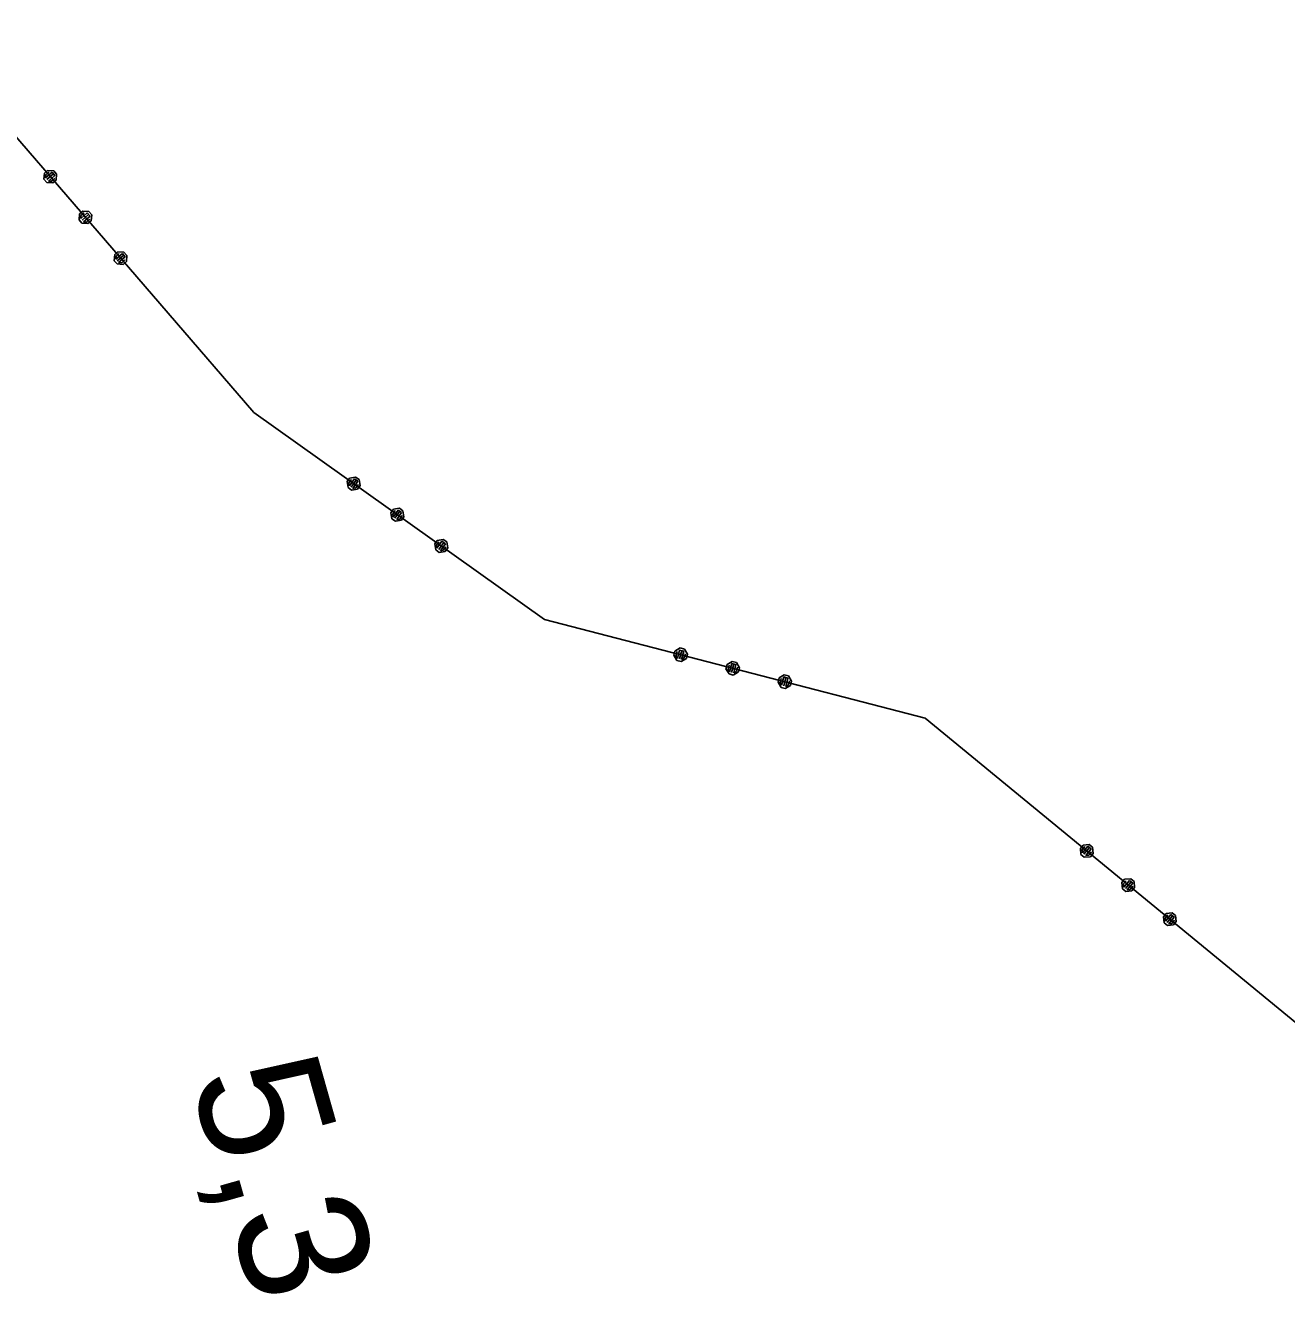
# Model space of a CAD drawing. Extents: x -866402 to -860377, y -1041908 to -1038598.
# Drawn here: x -864876.8 to -864818.1, y -1041008.9 to -1040949.8 of the extents above; entities that cross this region are included whole.
import ezdxf

# ---------------------------------------------------------------- set-up
doc = ezdxf.new("R2010")
doc.units = 0
doc.layers.add('Vrstva 1', color=7, linetype='Continuous')
doc.layers.add('Vrstva 7', color=7, linetype='Continuous')

msp = doc.modelspace()

# ---------------------------------------------------------------- linework, layer by layer
at = {"layer": 'Vrstva 1'}
for p, q in [((-864881.68, -1040949.76), (-864866.15, -1040967.76)), ((-864881.68, -1040949.76), (-864866.15, -1040967.76)), ((-864875.905, -1040956.911), (-864875.885, -1040956.629)), ((-864875.905, -1040956.911), (-864875.885, -1040956.629)), ((-864875.885, -1040956.629), (-864875.733, -1040956.498)), ((-864875.885, -1040956.629), (-864875.733, -1040956.498)), ((-864875.83, -1040956.846), (-864875.527, -1040956.585)), ((-864875.83, -1040956.846), (-864875.527, -1040956.585)), ((-864875.819, -1040956.705), (-864875.83, -1040956.846)), ((-864875.819, -1040956.705), (-864875.83, -1040956.846)), ((-864875.668, -1040956.574), (-864875.819, -1040956.705)), ((-864875.668, -1040956.574), (-864875.819, -1040956.705)), ((-864875.462, -1040956.66), (-864875.764, -1040956.922)), ((-864875.462, -1040956.66), (-864875.764, -1040956.922)), ((-864875.733, -1040956.498), (-864875.451, -1040956.519)), ((-864875.733, -1040956.498), (-864875.451, -1040956.519)), ((-864875.396, -1040956.736), (-864875.699, -1040956.997)), ((-864875.396, -1040956.736), (-864875.699, -1040956.997)), ((-864875.527, -1040956.585), (-864875.396, -1040956.736)), ((-864875.527, -1040956.585), (-864875.396, -1040956.736)), ((-864875.451, -1040956.519), (-864875.32, -1040956.671)), ((-864875.451, -1040956.519), (-864875.32, -1040956.671)), ((-864875.32, -1040956.671), (-864875.341, -1040956.953)), ((-864875.32, -1040956.671), (-864875.341, -1040956.953)), ((-864875.775, -1040957.063), (-864875.905, -1040956.911)), ((-864875.775, -1040957.063), (-864875.905, -1040956.911)), ((-864875.493, -1040957.083), (-864875.775, -1040957.063)), ((-864875.493, -1040957.083), (-864875.775, -1040957.063)), ((-864875.699, -1040956.997), (-864875.558, -1040957.008)), ((-864875.699, -1040956.997), (-864875.558, -1040957.008)), ((-864875.558, -1040957.008), (-864875.407, -1040956.877)), ((-864875.558, -1040957.008), (-864875.407, -1040956.877)), ((-864875.341, -1040956.953), (-864875.493, -1040957.083)), ((-864875.341, -1040956.953), (-864875.493, -1040957.083)), ((-864874.272, -1040958.804), (-864874.252, -1040958.522)), ((-864874.272, -1040958.804), (-864874.252, -1040958.522)), ((-864874.252, -1040958.522), (-864874.1, -1040958.391)), ((-864874.252, -1040958.522), (-864874.1, -1040958.391)), ((-864874.197, -1040958.739), (-864873.894, -1040958.477)), ((-864874.197, -1040958.739), (-864873.894, -1040958.477)), ((-864874.035, -1040958.467), (-864874.186, -1040958.598)), ((-864874.035, -1040958.467), (-864874.186, -1040958.598)), ((-864873.828, -1040958.553), (-864874.131, -1040958.814)), ((-864873.828, -1040958.553), (-864874.131, -1040958.814)), ((-864874.1, -1040958.391), (-864873.818, -1040958.412)), ((-864874.1, -1040958.391), (-864873.818, -1040958.412)), ((-864873.894, -1040958.477), (-864873.763, -1040958.629)), ((-864873.894, -1040958.477), (-864873.763, -1040958.629)), ((-864873.818, -1040958.412), (-864873.687, -1040958.564)), ((-864873.818, -1040958.412), (-864873.687, -1040958.564)), ((-864874.142, -1040958.955), (-864874.272, -1040958.804)), ((-864874.142, -1040958.955), (-864874.272, -1040958.804)), ((-864874.186, -1040958.598), (-864874.197, -1040958.739)), ((-864874.186, -1040958.598), (-864874.197, -1040958.739)), ((-864873.86, -1040958.976), (-864874.142, -1040958.955)), ((-864873.86, -1040958.976), (-864874.142, -1040958.955)), ((-864873.763, -1040958.629), (-864874.066, -1040958.89)), ((-864873.763, -1040958.629), (-864874.066, -1040958.89)), ((-864874.066, -1040958.89), (-864873.925, -1040958.901)), ((-864874.066, -1040958.89), (-864873.925, -1040958.901)), ((-864873.925, -1040958.901), (-864873.773, -1040958.77)), ((-864873.925, -1040958.901), (-864873.773, -1040958.77)), ((-864873.708, -1040958.846), (-864873.86, -1040958.976)), ((-864873.708, -1040958.846), (-864873.86, -1040958.976)), ((-864873.687, -1040958.564), (-864873.708, -1040958.846)), ((-864873.687, -1040958.564), (-864873.708, -1040958.846)), ((-864872.618, -1040960.415), (-864872.467, -1040960.284)), ((-864872.618, -1040960.415), (-864872.467, -1040960.284)), ((-864872.467, -1040960.284), (-864872.185, -1040960.305)), ((-864872.467, -1040960.284), (-864872.185, -1040960.305)), ((-864872.185, -1040960.305), (-864872.054, -1040960.456)), ((-864872.185, -1040960.305), (-864872.054, -1040960.456)), ((-864872.639, -1040960.697), (-864872.618, -1040960.415)), ((-864872.639, -1040960.697), (-864872.618, -1040960.415)), ((-864872.509, -1040960.848), (-864872.639, -1040960.697)), ((-864872.509, -1040960.848), (-864872.639, -1040960.697)), ((-864872.563, -1040960.632), (-864872.261, -1040960.37)), ((-864872.563, -1040960.632), (-864872.261, -1040960.37)), ((-864872.553, -1040960.491), (-864872.563, -1040960.632)), ((-864872.553, -1040960.491), (-864872.563, -1040960.632)), ((-864872.402, -1040960.36), (-864872.553, -1040960.491)), ((-864872.402, -1040960.36), (-864872.553, -1040960.491)), ((-864872.226, -1040960.869), (-864872.509, -1040960.848)), ((-864872.226, -1040960.869), (-864872.509, -1040960.848)), ((-864872.195, -1040960.446), (-864872.498, -1040960.707)), ((-864872.195, -1040960.446), (-864872.498, -1040960.707)), ((-864872.13, -1040960.522), (-864872.433, -1040960.783)), ((-864872.13, -1040960.522), (-864872.433, -1040960.783)), ((-864872.433, -1040960.783), (-864872.292, -1040960.793)), ((-864872.433, -1040960.783), (-864872.292, -1040960.793)), ((-864872.292, -1040960.793), (-864872.14, -1040960.663)), ((-864872.292, -1040960.793), (-864872.14, -1040960.663)), ((-864872.261, -1040960.37), (-864872.13, -1040960.522)), ((-864872.261, -1040960.37), (-864872.13, -1040960.522)), ((-864872.075, -1040960.738), (-864872.226, -1040960.869)), ((-864872.075, -1040960.738), (-864872.226, -1040960.869)), ((-864872.054, -1040960.456), (-864872.075, -1040960.738)), ((-864872.054, -1040960.456), (-864872.075, -1040960.738)), ((-864866.15, -1040967.76), (-864852.64, -1040977.38)), ((-864866.15, -1040967.76), (-864852.64, -1040977.38)), ((-864861.815, -1040970.969), (-864861.699, -1040970.806)), ((-864861.815, -1040970.969), (-864861.699, -1040970.806)), ((-864861.617, -1040970.864), (-864861.733, -1040971.027)), ((-864861.617, -1040970.864), (-864861.733, -1040971.027)), ((-864861.71, -1040971.166), (-864861.478, -1040970.84)), ((-864861.71, -1040971.166), (-864861.478, -1040970.84)), ((-864861.699, -1040970.806), (-864861.42, -1040970.759)), ((-864861.699, -1040970.806), (-864861.42, -1040970.759)), ((-864861.396, -1040970.898), (-864861.628, -1040971.224)), ((-864861.396, -1040970.898), (-864861.628, -1040971.224)), ((-864861.315, -1040970.956), (-864861.547, -1040971.282)), ((-864861.315, -1040970.956), (-864861.547, -1040971.282)), ((-864861.478, -1040970.84), (-864861.315, -1040970.956)), ((-864861.478, -1040970.84), (-864861.315, -1040970.956)), ((-864861.42, -1040970.759), (-864861.257, -1040970.875)), ((-864861.42, -1040970.759), (-864861.257, -1040970.875)), ((-864861.257, -1040970.875), (-864861.21, -1040971.154)), ((-864861.257, -1040970.875), (-864861.21, -1040971.154)), ((-864861.768, -1040971.248), (-864861.815, -1040970.969)), ((-864861.768, -1040971.248), (-864861.815, -1040970.969)), ((-864861.605, -1040971.364), (-864861.768, -1040971.248)), ((-864861.605, -1040971.364), (-864861.768, -1040971.248)), ((-864861.733, -1040971.027), (-864861.71, -1040971.166)), ((-864861.733, -1040971.027), (-864861.71, -1040971.166)), ((-864861.326, -1040971.317), (-864861.605, -1040971.364)), ((-864861.326, -1040971.317), (-864861.605, -1040971.364)), ((-864861.547, -1040971.282), (-864861.408, -1040971.259)), ((-864861.547, -1040971.282), (-864861.408, -1040971.259)), ((-864861.408, -1040971.259), (-864861.292, -1040971.096)), ((-864861.408, -1040971.259), (-864861.292, -1040971.096)), ((-864861.21, -1040971.154), (-864861.326, -1040971.317)), ((-864861.21, -1040971.154), (-864861.326, -1040971.317)), ((-864859.778, -1040972.419), (-864859.662, -1040972.256)), ((-864859.778, -1040972.419), (-864859.662, -1040972.256)), ((-864859.731, -1040972.698), (-864859.778, -1040972.419)), ((-864859.731, -1040972.698), (-864859.778, -1040972.419)), ((-864859.569, -1040972.814), (-864859.731, -1040972.698)), ((-864859.569, -1040972.814), (-864859.731, -1040972.698)), ((-864859.581, -1040972.314), (-864859.697, -1040972.477)), ((-864859.581, -1040972.314), (-864859.697, -1040972.477)), ((-864859.697, -1040972.477), (-864859.673, -1040972.616)), ((-864859.697, -1040972.477), (-864859.673, -1040972.616)), ((-864859.673, -1040972.616), (-864859.441, -1040972.291)), ((-864859.673, -1040972.616), (-864859.441, -1040972.291)), ((-864859.662, -1040972.256), (-864859.383, -1040972.209)), ((-864859.662, -1040972.256), (-864859.383, -1040972.209)), ((-864859.36, -1040972.349), (-864859.592, -1040972.674)), ((-864859.36, -1040972.349), (-864859.592, -1040972.674)), ((-864859.279, -1040972.407), (-864859.511, -1040972.732)), ((-864859.279, -1040972.407), (-864859.511, -1040972.732)), ((-864859.511, -1040972.732), (-864859.371, -1040972.709)), ((-864859.511, -1040972.732), (-864859.371, -1040972.709)), ((-864859.441, -1040972.291), (-864859.279, -1040972.407)), ((-864859.441, -1040972.291), (-864859.279, -1040972.407)), ((-864859.383, -1040972.209), (-864859.22, -1040972.325)), ((-864859.383, -1040972.209), (-864859.22, -1040972.325)), ((-864859.371, -1040972.709), (-864859.255, -1040972.546)), ((-864859.371, -1040972.709), (-864859.255, -1040972.546)), ((-864859.174, -1040972.604), (-864859.29, -1040972.767)), ((-864859.174, -1040972.604), (-864859.29, -1040972.767)), ((-864859.22, -1040972.325), (-864859.174, -1040972.604)), ((-864859.22, -1040972.325), (-864859.174, -1040972.604)), ((-864859.29, -1040972.767), (-864859.569, -1040972.814)), ((-864859.29, -1040972.767), (-864859.569, -1040972.814)), ((-864857.742, -1040973.869), (-864857.626, -1040973.706)), ((-864857.742, -1040973.869), (-864857.626, -1040973.706)), ((-864857.695, -1040974.148), (-864857.742, -1040973.869)), ((-864857.695, -1040974.148), (-864857.742, -1040973.869)), ((-864857.544, -1040973.764), (-864857.66, -1040973.927)), ((-864857.544, -1040973.764), (-864857.66, -1040973.927)), ((-864857.637, -1040974.067), (-864857.405, -1040973.741)), ((-864857.637, -1040974.067), (-864857.405, -1040973.741)), ((-864857.626, -1040973.706), (-864857.347, -1040973.659)), ((-864857.626, -1040973.706), (-864857.347, -1040973.659)), ((-864857.323, -1040973.799), (-864857.556, -1040974.125)), ((-864857.323, -1040973.799), (-864857.556, -1040974.125)), ((-864857.242, -1040973.857), (-864857.474, -1040974.183)), ((-864857.242, -1040973.857), (-864857.474, -1040974.183)), ((-864857.405, -1040973.741), (-864857.242, -1040973.857)), ((-864857.405, -1040973.741), (-864857.242, -1040973.857)), ((-864857.347, -1040973.659), (-864857.184, -1040973.775)), ((-864857.347, -1040973.659), (-864857.184, -1040973.775)), ((-864857.184, -1040973.775), (-864857.137, -1040974.054)), ((-864857.184, -1040973.775), (-864857.137, -1040974.054)), ((-864857.532, -1040974.264), (-864857.695, -1040974.148)), ((-864857.532, -1040974.264), (-864857.695, -1040974.148)), ((-864857.66, -1040973.927), (-864857.637, -1040974.067)), ((-864857.66, -1040973.927), (-864857.637, -1040974.067)), ((-864857.253, -1040974.217), (-864857.532, -1040974.264)), ((-864857.253, -1040974.217), (-864857.532, -1040974.264)), ((-864857.474, -1040974.183), (-864857.335, -1040974.159)), ((-864857.474, -1040974.183), (-864857.335, -1040974.159)), ((-864857.335, -1040974.159), (-864857.219, -1040973.996)), ((-864857.335, -1040974.159), (-864857.219, -1040973.996)), ((-864857.137, -1040974.054), (-864857.253, -1040974.217)), ((-864857.137, -1040974.054), (-864857.253, -1040974.217)), ((-864852.64, -1040977.38), (-864834.95, -1040981.96)), ((-864852.64, -1040977.38), (-864834.95, -1040981.96)), ((-864846.627, -1040979.039), (-864846.577, -1040978.846)), ((-864846.627, -1040979.039), (-864846.577, -1040978.846)), ((-864846.484, -1040979.283), (-864846.627, -1040979.039)), ((-864846.484, -1040979.283), (-864846.627, -1040979.039)), ((-864846.577, -1040978.846), (-864846.333, -1040978.702)), ((-864846.577, -1040978.846), (-864846.333, -1040978.702)), ((-864846.48, -1040978.871), (-864846.53, -1040979.065)), ((-864846.48, -1040978.871), (-864846.53, -1040979.065)), ((-864846.53, -1040979.065), (-864846.458, -1040979.186)), ((-864846.53, -1040979.065), (-864846.458, -1040979.186)), ((-864846.458, -1040979.186), (-864846.358, -1040978.799)), ((-864846.458, -1040979.186), (-864846.358, -1040978.799)), ((-864846.261, -1040978.824), (-864846.362, -1040979.211)), ((-864846.261, -1040978.824), (-864846.362, -1040979.211)), ((-864846.358, -1040978.799), (-864846.165, -1040978.849)), ((-864846.358, -1040978.799), (-864846.165, -1040978.849)), ((-864846.333, -1040978.702), (-864846.14, -1040978.752)), ((-864846.333, -1040978.702), (-864846.14, -1040978.752)), ((-864846.046, -1040979.19), (-864846.29, -1040979.333)), ((-864846.046, -1040979.19), (-864846.29, -1040979.333)), ((-864846.165, -1040978.849), (-864846.265, -1040979.237)), ((-864846.165, -1040978.849), (-864846.265, -1040979.237)), ((-864846.265, -1040979.237), (-864846.143, -1040979.165)), ((-864846.265, -1040979.237), (-864846.143, -1040979.165)), ((-864846.143, -1040979.165), (-864846.093, -1040978.971)), ((-864846.143, -1040979.165), (-864846.093, -1040978.971)), ((-864846.14, -1040978.752), (-864845.996, -1040978.996)), ((-864846.14, -1040978.752), (-864845.996, -1040978.996)), ((-864845.996, -1040978.996), (-864846.046, -1040979.19)), ((-864845.996, -1040978.996), (-864846.046, -1040979.19)), ((-864846.29, -1040979.333), (-864846.484, -1040979.283)), ((-864846.29, -1040979.333), (-864846.484, -1040979.283)), ((-864844.207, -1040979.666), (-864844.157, -1040979.472)), ((-864844.207, -1040979.666), (-864844.157, -1040979.472)), ((-864844.063, -1040979.91), (-864844.207, -1040979.666)), ((-864844.063, -1040979.91), (-864844.207, -1040979.666)), ((-864844.157, -1040979.472), (-864843.913, -1040979.329)), ((-864844.157, -1040979.472), (-864843.913, -1040979.329)), ((-864844.06, -1040979.498), (-864844.11, -1040979.691)), ((-864844.06, -1040979.498), (-864844.11, -1040979.691)), ((-864844.11, -1040979.691), (-864844.038, -1040979.813)), ((-864844.11, -1040979.691), (-864844.038, -1040979.813)), ((-864844.038, -1040979.813), (-864843.938, -1040979.426)), ((-864844.038, -1040979.813), (-864843.938, -1040979.426)), ((-864843.841, -1040979.451), (-864843.941, -1040979.838)), ((-864843.841, -1040979.451), (-864843.941, -1040979.838)), ((-864843.938, -1040979.426), (-864843.744, -1040979.476)), ((-864843.938, -1040979.426), (-864843.744, -1040979.476)), ((-864843.913, -1040979.329), (-864843.719, -1040979.379)), ((-864843.913, -1040979.329), (-864843.719, -1040979.379)), ((-864843.626, -1040979.816), (-864843.87, -1040979.96)), ((-864843.626, -1040979.816), (-864843.87, -1040979.96)), ((-864843.744, -1040979.476), (-864843.845, -1040979.863)), ((-864843.744, -1040979.476), (-864843.845, -1040979.863)), ((-864843.845, -1040979.863), (-864843.723, -1040979.791)), ((-864843.845, -1040979.863), (-864843.723, -1040979.791)), ((-864843.723, -1040979.791), (-864843.673, -1040979.598)), ((-864843.723, -1040979.791), (-864843.673, -1040979.598)), ((-864843.719, -1040979.379), (-864843.576, -1040979.623)), ((-864843.719, -1040979.379), (-864843.576, -1040979.623)), ((-864843.576, -1040979.623), (-864843.626, -1040979.816)), ((-864843.576, -1040979.623), (-864843.626, -1040979.816)), ((-864843.87, -1040979.96), (-864844.063, -1040979.91)), ((-864843.87, -1040979.96), (-864844.063, -1040979.91)), ((-864841.787, -1040980.293), (-864841.736, -1040980.099)), ((-864841.787, -1040980.293), (-864841.736, -1040980.099)), ((-864841.643, -1040980.536), (-864841.787, -1040980.293)), ((-864841.643, -1040980.536), (-864841.787, -1040980.293)), ((-864841.736, -1040980.099), (-864841.493, -1040979.956)), ((-864841.736, -1040980.099), (-864841.493, -1040979.956)), ((-864841.64, -1040980.124), (-864841.69, -1040980.318)), ((-864841.64, -1040980.124), (-864841.69, -1040980.318)), ((-864841.69, -1040980.318), (-864841.618, -1040980.44)), ((-864841.69, -1040980.318), (-864841.618, -1040980.44)), ((-864841.618, -1040980.44), (-864841.518, -1040980.052)), ((-864841.618, -1040980.44), (-864841.518, -1040980.052)), ((-864841.421, -1040980.077), (-864841.521, -1040980.465)), ((-864841.421, -1040980.077), (-864841.521, -1040980.465)), ((-864841.518, -1040980.052), (-864841.324, -1040980.102)), ((-864841.518, -1040980.052), (-864841.324, -1040980.102)), ((-864841.493, -1040979.956), (-864841.299, -1040980.006)), ((-864841.493, -1040979.956), (-864841.299, -1040980.006)), ((-864841.324, -1040980.102), (-864841.424, -1040980.49)), ((-864841.324, -1040980.102), (-864841.424, -1040980.49)), ((-864841.424, -1040980.49), (-864841.303, -1040980.418)), ((-864841.424, -1040980.49), (-864841.303, -1040980.418)), ((-864841.303, -1040980.418), (-864841.252, -1040980.224)), ((-864841.303, -1040980.418), (-864841.252, -1040980.224)), ((-864841.299, -1040980.006), (-864841.156, -1040980.249)), ((-864841.299, -1040980.006), (-864841.156, -1040980.249)), ((-864841.156, -1040980.249), (-864841.206, -1040980.443)), ((-864841.156, -1040980.249), (-864841.206, -1040980.443)), ((-864841.45, -1040980.587), (-864841.643, -1040980.536)), ((-864841.45, -1040980.587), (-864841.643, -1040980.536)), ((-864841.206, -1040980.443), (-864841.45, -1040980.587)), ((-864841.206, -1040980.443), (-864841.45, -1040980.587)), ((-864834.95, -1040981.96), (-864815.91, -1040997.62)), ((-864834.95, -1040981.96), (-864815.91, -1040997.62)), ((-864827.733, -1040988.025), (-864827.606, -1040987.87)), ((-864827.733, -1040988.025), (-864827.606, -1040987.87)), ((-864827.705, -1040988.306), (-864827.733, -1040988.025)), ((-864827.705, -1040988.306), (-864827.733, -1040988.025)), ((-864827.529, -1040987.934), (-864827.656, -1040988.088)), ((-864827.529, -1040987.934), (-864827.656, -1040988.088)), ((-864827.656, -1040988.088), (-864827.642, -1040988.229)), ((-864827.656, -1040988.088), (-864827.642, -1040988.229)), ((-864827.642, -1040988.229), (-864827.388, -1040987.92)), ((-864827.642, -1040988.229), (-864827.388, -1040987.92)), ((-864827.606, -1040987.87), (-864827.324, -1040987.843)), ((-864827.606, -1040987.87), (-864827.324, -1040987.843)), ((-864827.311, -1040987.983), (-864827.565, -1040988.292)), ((-864827.311, -1040987.983), (-864827.565, -1040988.292)), ((-864827.233, -1040988.047), (-864827.487, -1040988.356)), ((-864827.233, -1040988.047), (-864827.487, -1040988.356)), ((-864827.388, -1040987.92), (-864827.233, -1040988.047)), ((-864827.388, -1040987.92), (-864827.233, -1040988.047)), ((-864827.324, -1040987.843), (-864827.17, -1040987.97)), ((-864827.324, -1040987.843), (-864827.17, -1040987.97)), ((-864827.17, -1040987.97), (-864827.142, -1040988.251)), ((-864827.17, -1040987.97), (-864827.142, -1040988.251)), ((-864827.551, -1040988.433), (-864827.705, -1040988.306)), ((-864827.551, -1040988.433), (-864827.705, -1040988.306)), ((-864827.269, -1040988.406), (-864827.551, -1040988.433)), ((-864827.269, -1040988.406), (-864827.551, -1040988.433)), ((-864827.487, -1040988.356), (-864827.347, -1040988.342)), ((-864827.487, -1040988.356), (-864827.347, -1040988.342)), ((-864827.347, -1040988.342), (-864827.22, -1040988.188)), ((-864827.347, -1040988.342), (-864827.22, -1040988.188)), ((-864827.142, -1040988.251), (-864827.269, -1040988.406)), ((-864827.142, -1040988.251), (-864827.269, -1040988.406)), ((-864825.802, -1040989.613), (-864825.675, -1040989.458)), ((-864825.802, -1040989.613), (-864825.675, -1040989.458)), ((-864825.775, -1040989.894), (-864825.802, -1040989.613)), ((-864825.775, -1040989.894), (-864825.802, -1040989.613)), ((-864825.598, -1040989.522), (-864825.725, -1040989.676)), ((-864825.598, -1040989.522), (-864825.725, -1040989.676)), ((-864825.725, -1040989.676), (-864825.711, -1040989.817)), ((-864825.725, -1040989.676), (-864825.711, -1040989.817)), ((-864825.711, -1040989.817), (-864825.457, -1040989.508)), ((-864825.711, -1040989.817), (-864825.457, -1040989.508)), ((-864825.675, -1040989.458), (-864825.393, -1040989.431)), ((-864825.675, -1040989.458), (-864825.393, -1040989.431)), ((-864825.38, -1040989.572), (-864825.634, -1040989.88)), ((-864825.38, -1040989.572), (-864825.634, -1040989.88)), ((-864825.302, -1040989.635), (-864825.557, -1040989.944)), ((-864825.302, -1040989.635), (-864825.557, -1040989.944)), ((-864825.457, -1040989.508), (-864825.302, -1040989.635)), ((-864825.457, -1040989.508), (-864825.302, -1040989.635)), ((-864825.416, -1040989.93), (-864825.289, -1040989.776)), ((-864825.416, -1040989.93), (-864825.289, -1040989.776)), ((-864825.393, -1040989.431), (-864825.239, -1040989.558)), ((-864825.393, -1040989.431), (-864825.239, -1040989.558)), ((-864825.212, -1040989.839), (-864825.339, -1040989.994)), ((-864825.212, -1040989.839), (-864825.339, -1040989.994)), ((-864825.239, -1040989.558), (-864825.212, -1040989.839)), ((-864825.239, -1040989.558), (-864825.212, -1040989.839)), ((-864825.62, -1040990.021), (-864825.775, -1040989.894)), ((-864825.62, -1040990.021), (-864825.775, -1040989.894)), ((-864825.339, -1040989.994), (-864825.62, -1040990.021)), ((-864825.339, -1040989.994), (-864825.62, -1040990.021)), ((-864825.557, -1040989.944), (-864825.416, -1040989.93)), ((-864825.557, -1040989.944), (-864825.416, -1040989.93)), ((-864823.871, -1040991.201), (-864823.744, -1040991.046)), ((-864823.871, -1040991.201), (-864823.744, -1040991.046)), ((-864823.744, -1040991.046), (-864823.463, -1040991.019)), ((-864823.744, -1040991.046), (-864823.463, -1040991.019)), ((-864823.463, -1040991.019), (-864823.308, -1040991.146)), ((-864823.463, -1040991.019), (-864823.308, -1040991.146)), ((-864823.844, -1040991.482), (-864823.871, -1040991.201)), ((-864823.844, -1040991.482), (-864823.871, -1040991.201)), ((-864823.689, -1040991.609), (-864823.844, -1040991.482)), ((-864823.689, -1040991.609), (-864823.844, -1040991.482)), ((-864823.667, -1040991.11), (-864823.794, -1040991.264)), ((-864823.667, -1040991.11), (-864823.794, -1040991.264)), ((-864823.794, -1040991.264), (-864823.78, -1040991.405)), ((-864823.794, -1040991.264), (-864823.78, -1040991.405)), ((-864823.78, -1040991.405), (-864823.526, -1040991.096)), ((-864823.78, -1040991.405), (-864823.526, -1040991.096)), ((-864823.449, -1040991.16), (-864823.703, -1040991.469)), ((-864823.449, -1040991.16), (-864823.703, -1040991.469)), ((-864823.408, -1040991.582), (-864823.689, -1040991.609)), ((-864823.408, -1040991.582), (-864823.689, -1040991.609)), ((-864823.372, -1040991.223), (-864823.626, -1040991.532)), ((-864823.372, -1040991.223), (-864823.626, -1040991.532)), ((-864823.626, -1040991.532), (-864823.485, -1040991.518)), ((-864823.626, -1040991.532), (-864823.485, -1040991.518)), ((-864823.526, -1040991.096), (-864823.372, -1040991.223)), ((-864823.526, -1040991.096), (-864823.372, -1040991.223)), ((-864823.485, -1040991.518), (-864823.358, -1040991.364)), ((-864823.485, -1040991.518), (-864823.358, -1040991.364)), ((-864823.281, -1040991.427), (-864823.408, -1040991.582)), ((-864823.281, -1040991.427), (-864823.408, -1040991.582)), ((-864823.308, -1040991.146), (-864823.281, -1040991.427)), ((-864823.308, -1040991.146), (-864823.281, -1040991.427))]:
    msp.add_line(p, q, dxfattribs=at)

# ---------------------------------------------------------------- texts
at = {"layer": 'Vrstva 7'}
msp.add_text('5,3', height=6, rotation=285.78479, dxfattribs=at).set_placement((-864869.133, -1040998.689))

doc.saveas('drawing.dxf')
